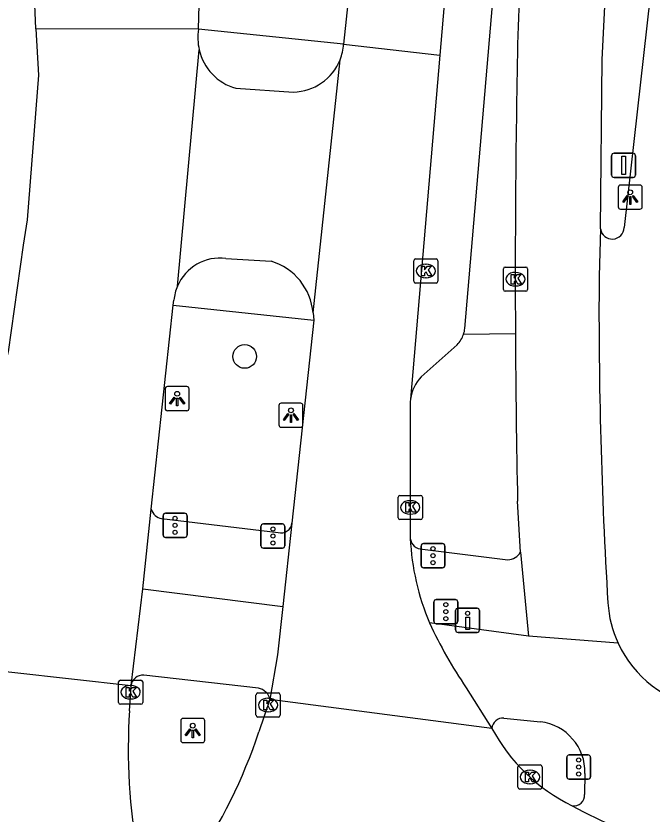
# Model space of a CAD drawing. Extents: x 161928 to 163055, y 386475 to 387428.
# Drawn here: x 162174.42 to 162200.76, y 386511.51 to 386544.55 of the extents above; entities that cross this region are included whole.
import ezdxf

# ---------------------------------------------------------------- set-up
doc = ezdxf.new("R2010")
doc.units = 0
for name, color, linetype in [('IMGEO_Afsluitpaal', 7, 'Continuous'), ('IMGEO_Boom', 7, 'Continuous'), ('IMGEO_Drukknoppaal', 7, 'Continuous'), ('IMGEO_Fietspad_gesloten', 7, 'Continuous'), ('IMGEO_Kolk', 7, 'Continuous'), ('IMGEO_Lichtpunt', 7, 'Continuous'), ('IMGEO_Parkeervlak_open', 7, 'Continuous'), ('IMGEO_Rijbaan_lokaal_gesloten', 7, 'Continuous'), ('IMGEO_Rijbaan_lokaal_open', 7, 'Continuous'), ('IMGEO_Verkeerseiland_gesloten', 7, 'Continuous'), ('IMGEO_Verkeersregelinstallatiepaal', 7, 'Continuous'), ('IMGEO_Voetpad_open', 7, 'Continuous')]:
    doc.layers.add(name, color=color, linetype=linetype)

msp = doc.modelspace()

# ---------------------------------------------------------------- linework, layer by layer
at = {"layer": 'IMGEO_Afsluitpaal'}
for p, q in [((162199.088, 386537.966), (162199.088, 386538.766)), ((162199.088, 386538.766), (162199.088, 386537.966)), ((162199.188, 386538.866), (162199.978, 386538.866)), ((162199.978, 386538.866), (162199.188, 386538.866)), ((162200.078, 386538.766), (162200.078, 386537.966)), ((162200.078, 386537.966), (162200.078, 386538.766)), ((162199.978, 386537.866), (162199.188, 386537.866)), ((162199.188, 386537.866), (162199.978, 386537.866))]:
    msp.add_line(p, q, dxfattribs=at)
msp.add_lwpolyline([(162199.508, 386538.741), (162199.658, 386538.741), (162199.658, 386537.991), (162199.508, 386537.991), (162199.508, 386538.741)], dxfattribs=at)
for centre, start, end in [((162199.188, 386538.766), 90, 180), ((162199.188, 386538.766), 90, 180), ((162199.978, 386538.766), 0, 90), ((162199.978, 386538.766), 360, 90), ((162199.188, 386537.966), 180, 270), ((162199.188, 386537.966), 180, 270), ((162199.978, 386537.966), 270, 0), ((162199.978, 386537.966), 270, 0)]:
    msp.add_arc(centre, 0.1, start, end, dxfattribs=at)
at = {"layer": 'IMGEO_Boom'}
msp.add_circle((162183.895, 386530.454), 0.489, dxfattribs=at)
at = {"layer": 'IMGEO_Drukknoppaal'}
for p, q in [((162192.629, 386519.13), (162192.629, 386519.93)), ((162192.629, 386519.93), (162192.629, 386519.13)), ((162192.729, 386520.03), (162193.519, 386520.03)), ((162193.519, 386520.03), (162192.729, 386520.03)), ((162193.619, 386519.93), (162193.619, 386519.13)), ((162193.619, 386519.13), (162193.619, 386519.93)), ((162193.519, 386519.03), (162192.729, 386519.03)), ((162192.729, 386519.03), (162193.519, 386519.03))]:
    msp.add_line(p, q, dxfattribs=at)
msp.add_lwpolyline([(162193.199, 386519.655), (162193.199, 386519.155), (162193.049, 386519.155), (162193.049, 386519.655), (162193.199, 386519.655)], dxfattribs=at)
msp.add_circle((162193.124, 386519.82), 0.085, dxfattribs=at)
for centre, start, end in [((162192.729, 386519.93), 90, 180), ((162192.729, 386519.93), 90, 180), ((162193.519, 386519.93), 0, 90), ((162193.519, 386519.93), 360, 90), ((162192.729, 386519.13), 180, 270), ((162192.729, 386519.13), 180, 270), ((162193.519, 386519.13), 270, 0), ((162193.519, 386519.13), 270, 0)]:
    msp.add_arc(centre, 0.1, start, end, dxfattribs=at)
at = {"layer": 'IMGEO_Fietspad_gesloten'}
for points in [[(162198.628, 386535.734), (162198.696, 386542.751), (162199.142, 386551.545), (162199.698, 386559.354), (162200.128, 386563.849), (162200.737, 386569.786)], [(162198.628, 386535.734), (162198.57, 386533.782)], [(162195.312, 386522.354), (162195.195, 386524.457)], [(162195.312, 386522.354), (162195.653, 386518.869)], [(162179.683, 386520.834), (162185.469, 386520.1)], [(162195.653, 386518.869), (162191.551, 386519.42)], [(162199.358, 386518.579), (162195.653, 386518.869)], [(162184.464, 386516.718), (162179.72, 386517.258)], [(162194.622, 386515.479), (162196.138, 386515.329)], [(162197.986, 386513.187), (162197.965, 386512.324)]]:
    msp.add_lwpolyline(points, dxfattribs=at)
for centre, radius, start, end in [((162411.474, 386536.204), 216.4, 174.92931, 177.99941), ((162647.939, 386533.912), 452.84, 178.75419, 180.31954), ((162402.165, 386532.502), 203.599, 179.63972, 183.4502), ((162639.892, 386533.634), 444.792, 180.28941, 181.18218), ((162203.615, 386520.546), 4.689, 183.6288, 204.7987), ((162203.61, 386520.546), 4.685, 204.8292, 260.6154), ((162179.682, 386516.762), 0.497, 85.655, 172.19), ((162184.363, 386516.135), 0.592, 11.6113, 80.2113), ((162194.585, 386515.027), 0.454, 85.2902, 176.4495), ((162195.881, 386513.239), 2.106, 358.5788, 82.9928), ((162197.533, 386512.281), 0.435, 258.9083, 5.628)]:
    msp.add_arc(centre, radius, start, end, dxfattribs=at)
at = {"layer": 'IMGEO_Kolk'}
for p, q in [((162190.896, 386533.568), (162190.896, 386534.42)), ((162190.971, 386534.494), (162191.823, 386534.494)), ((162191.897, 386534.42), (162191.897, 386533.568)), ((162191.384, 386534.274), (162191.409, 386534.274)), ((162194.609, 386533.227), (162194.609, 386534.079)), ((162194.684, 386534.153), (162195.536, 386534.153)), ((162195.61, 386534.079), (162195.61, 386533.227)), ((162191.407, 386533.714), (162191.382, 386533.714)), ((162195.097, 386533.933), (162195.122, 386533.933)), ((162191.823, 386533.494), (162190.971, 386533.494)), ((162195.12, 386533.373), (162195.095, 386533.373)), ((162195.536, 386533.153), (162194.684, 386533.153)), ((162190.25, 386523.776), (162190.25, 386524.628)), ((162190.325, 386524.702), (162191.177, 386524.702)), ((162190.738, 386524.482), (162190.763, 386524.482)), ((162191.251, 386524.628), (162191.251, 386523.776)), ((162190.761, 386523.922), (162190.736, 386523.922)), ((162191.177, 386523.702), (162190.325, 386523.702)), ((162178.671, 386516.126), (162178.671, 386516.978)), ((162178.746, 386517.052), (162179.598, 386517.052)), ((162179.159, 386516.832), (162179.184, 386516.832)), ((162179.672, 386516.978), (162179.672, 386516.126)), ((162184.438, 386516.523), (162185.29, 386516.523)), ((162179.182, 386516.272), (162179.157, 386516.272)), ((162184.363, 386515.597), (162184.363, 386516.449)), ((162184.851, 386516.303), (162184.876, 386516.303)), ((162185.364, 386516.449), (162185.364, 386515.597)), ((162179.598, 386516.052), (162178.746, 386516.052)), ((162185.29, 386515.523), (162184.438, 386515.523)), ((162184.874, 386515.743), (162184.849, 386515.743)), ((162195.283, 386513.542), (162196.135, 386513.542)), ((162195.208, 386512.616), (162195.208, 386513.468)), ((162195.696, 386513.322), (162195.721, 386513.322)), ((162196.209, 386513.468), (162196.209, 386512.616)), ((162196.135, 386512.542), (162195.283, 386512.542)), ((162195.719, 386512.762), (162195.694, 386512.762))]:
    msp.add_line(p, q, dxfattribs=at)
for points in [[(162190.896, 386533.568), (162190.896, 386534.42)], [(162190.971, 386534.494), (162191.823, 386534.494)], [(162191.897, 386534.42), (162191.897, 386533.568)], [(162191.217, 386534.194), (162191.34, 386534.194), (162191.34, 386534.043), (162191.47, 386534.194), (162191.634, 386534.194), (162191.488, 386534.043), (162191.641, 386533.794), (162191.489, 386533.794), (162191.404, 386533.958), (162191.34, 386533.891), (162191.34, 386533.794), (162191.217, 386533.794), (162191.217, 386534.194)], [(162194.609, 386533.227), (162194.609, 386534.079)], [(162194.684, 386534.153), (162195.536, 386534.153)], [(162195.61, 386534.079), (162195.61, 386533.227)], [(162194.93, 386533.853), (162195.053, 386533.853), (162195.053, 386533.702), (162195.183, 386533.853), (162195.347, 386533.853), (162195.201, 386533.702), (162195.354, 386533.453), (162195.202, 386533.453), (162195.117, 386533.617), (162195.053, 386533.55), (162195.053, 386533.453), (162194.93, 386533.453), (162194.93, 386533.853)], [(162191.823, 386533.494), (162190.971, 386533.494)], [(162195.536, 386533.153), (162194.684, 386533.153)], [(162190.25, 386523.776), (162190.25, 386524.628)], [(162190.325, 386524.702), (162191.177, 386524.702)], [(162190.571, 386524.402), (162190.694, 386524.402), (162190.694, 386524.251), (162190.824, 386524.402), (162190.988, 386524.402), (162190.842, 386524.251), (162190.995, 386524.002), (162190.843, 386524.002), (162190.758, 386524.166), (162190.694, 386524.099), (162190.694, 386524.002), (162190.571, 386524.002), (162190.571, 386524.402)], [(162191.251, 386524.628), (162191.251, 386523.776)], [(162191.177, 386523.702), (162190.325, 386523.702)], [(162178.671, 386516.126), (162178.671, 386516.978)], [(162178.746, 386517.052), (162179.598, 386517.052)], [(162179.672, 386516.978), (162179.672, 386516.126)], [(162178.992, 386516.752), (162179.115, 386516.752), (162179.115, 386516.601), (162179.245, 386516.752), (162179.409, 386516.752), (162179.263, 386516.601), (162179.416, 386516.352), (162179.264, 386516.352), (162179.179, 386516.516), (162179.115, 386516.449), (162179.115, 386516.352), (162178.992, 386516.352), (162178.992, 386516.752)], [(162184.438, 386516.523), (162185.29, 386516.523)], [(162184.363, 386515.597), (162184.363, 386516.449)], [(162184.684, 386516.223), (162184.807, 386516.223), (162184.807, 386516.072), (162184.937, 386516.223), (162185.101, 386516.223), (162184.955, 386516.072), (162185.108, 386515.823), (162184.956, 386515.823), (162184.871, 386515.987), (162184.807, 386515.92), (162184.807, 386515.823), (162184.684, 386515.823), (162184.684, 386516.223)], [(162185.364, 386516.449), (162185.364, 386515.597)], [(162179.598, 386516.052), (162178.746, 386516.052)], [(162185.29, 386515.523), (162184.438, 386515.523)], [(162195.283, 386513.542), (162196.135, 386513.542)], [(162195.208, 386512.616), (162195.208, 386513.468)], [(162195.529, 386513.242), (162195.652, 386513.242), (162195.652, 386513.091), (162195.782, 386513.242), (162195.946, 386513.242), (162195.8, 386513.091), (162195.953, 386512.842), (162195.801, 386512.842), (162195.716, 386513.006), (162195.652, 386512.939), (162195.652, 386512.842), (162195.529, 386512.842), (162195.529, 386513.242)], [(162196.209, 386513.468), (162196.209, 386512.616)], [(162196.135, 386512.542), (162195.283, 386512.542)]]:
    msp.add_lwpolyline(points, dxfattribs=at)
for centre, start, end in [((162190.973, 386534.418), 91.552, 178.448), ((162190.973, 386534.418), 91.552, 178.448), ((162191.821, 386534.418), 1.552, 88.448), ((162191.821, 386534.418), 1.552, 88.448), ((162194.686, 386534.077), 91.552, 178.448), ((162194.686, 386534.077), 91.552, 178.448), ((162195.534, 386534.077), 1.552, 88.448), ((162195.534, 386534.077), 1.552, 88.448), ((162190.973, 386533.57), 181.552, 268.448), ((162190.973, 386533.57), 181.552, 268.448), ((162191.821, 386533.57), 271.552, 358.448), ((162191.821, 386533.57), 271.552, 358.448), ((162194.686, 386533.229), 181.552, 268.448), ((162194.686, 386533.229), 181.552, 268.448), ((162195.534, 386533.229), 271.552, 358.448), ((162195.534, 386533.229), 271.552, 358.448), ((162190.327, 386524.626), 91.552, 178.448), ((162190.327, 386524.626), 91.552, 178.448), ((162191.175, 386524.626), 1.552, 88.448), ((162191.175, 386524.626), 1.552, 88.448), ((162190.327, 386523.778), 181.552, 268.448), ((162190.327, 386523.778), 181.552, 268.448), ((162191.175, 386523.778), 271.552, 358.448), ((162191.175, 386523.778), 271.552, 358.448), ((162178.748, 386516.976), 91.552, 178.448), ((162178.748, 386516.976), 91.552, 178.448), ((162179.596, 386516.976), 1.552, 88.448), ((162179.596, 386516.976), 1.552, 88.448), ((162184.44, 386516.447), 91.552, 178.448), ((162184.44, 386516.447), 91.552, 178.448), ((162185.288, 386516.447), 1.552, 88.448), ((162185.288, 386516.447), 1.552, 88.448), ((162178.748, 386516.128), 181.552, 268.448), ((162178.748, 386516.128), 181.552, 268.448), ((162179.596, 386516.128), 271.552, 358.448), ((162179.596, 386516.128), 271.552, 358.448), ((162184.44, 386515.599), 181.552, 268.448), ((162184.44, 386515.599), 181.552, 268.448), ((162185.288, 386515.599), 271.552, 358.448), ((162185.288, 386515.599), 271.552, 358.448), ((162195.285, 386513.466), 91.552, 178.448), ((162195.285, 386513.466), 91.552, 178.448), ((162196.133, 386513.466), 1.552, 88.448), ((162196.133, 386513.466), 1.552, 88.448), ((162195.285, 386512.618), 181.552, 268.448), ((162195.285, 386512.618), 181.552, 268.448), ((162196.133, 386512.618), 271.552, 358.448), ((162196.133, 386512.618), 271.552, 358.448)]:
    msp.add_arc(centre, 0.0765, start, end, dxfattribs=at)
for centre, major_axis, ratio, start_param, end_param in [((162191.383, 386533.994), (-0.387, 0.002), 0.722429, 4.712389, 7.853982), ((162191.408, 386533.994), (-0.39, 0.002), 0.717154, 1.570796, 4.712389), ((162195.096, 386533.653), (-0.387, 0.002), 0.722429, 4.712389, 7.853982), ((162195.121, 386533.653), (-0.39, 0.002), 0.717154, 1.570796, 4.712389), ((162190.737, 386524.202), (-0.387, 0.002), 0.722429, 4.712389, 7.853982), ((162190.762, 386524.202), (-0.39, 0.002), 0.717154, 1.570796, 4.712389), ((162179.158, 386516.552), (-0.387, 0.002), 0.722429, 4.712389, 7.853982), ((162179.183, 386516.552), (-0.39, 0.002), 0.717154, 1.570796, 4.712389), ((162184.85, 386516.023), (-0.387, 0.002), 0.722429, 4.712389, 7.853982), ((162184.875, 386516.023), (-0.39, 0.002), 0.717154, 1.570796, 4.712389), ((162195.695, 386513.042), (-0.387, 0.002), 0.722429, 4.712389, 7.853982), ((162195.72, 386513.042), (-0.39, 0.002), 0.717154, 1.570796, 4.712389)]:
    msp.add_ellipse(centre, major_axis=major_axis, ratio=ratio, start_param=start_param, end_param=end_param, dxfattribs=at)
at = {"layer": 'IMGEO_Lichtpunt'}
for p, q in [((162199.361, 386537.454), (162199.361, 386536.647)), ((162199.361, 386537.454), (162199.361, 386536.647)), ((162200.263, 386537.549), (162199.455, 386537.549)), ((162200.263, 386537.549), (162199.455, 386537.549)), ((162200.357, 386536.647), (162200.357, 386537.454)), ((162200.357, 386536.647), (162200.357, 386537.454)), ((162199.455, 386536.553), (162200.263, 386536.553)), ((162199.455, 386536.553), (162200.263, 386536.553)), ((162180.599, 386529.111), (162180.599, 386528.304)), ((162180.599, 386529.111), (162180.599, 386528.304)), ((162181.501, 386529.206), (162180.693, 386529.206)), ((162181.501, 386529.206), (162180.693, 386529.206)), ((162181.595, 386528.304), (162181.595, 386529.111)), ((162181.595, 386528.304), (162181.595, 386529.111)), ((162185.311, 386528.426), (162185.311, 386527.619)), ((162185.311, 386528.426), (162185.311, 386527.619)), ((162186.213, 386528.521), (162185.405, 386528.521)), ((162186.213, 386528.521), (162185.405, 386528.521)), ((162186.307, 386527.619), (162186.307, 386528.426)), ((162186.307, 386527.619), (162186.307, 386528.426)), ((162180.693, 386528.21), (162181.501, 386528.21)), ((162180.693, 386528.21), (162181.501, 386528.21)), ((162185.405, 386527.525), (162186.213, 386527.525)), ((162185.405, 386527.525), (162186.213, 386527.525)), ((162181.246, 386515.371), (162181.246, 386514.564)), ((162181.246, 386515.371), (162181.246, 386514.564)), ((162182.148, 386515.466), (162181.34, 386515.466)), ((162182.148, 386515.466), (162181.34, 386515.466)), ((162182.242, 386514.564), (162182.242, 386515.371)), ((162182.242, 386514.564), (162182.242, 386515.371)), ((162181.34, 386514.47), (162182.148, 386514.47)), ((162181.34, 386514.47), (162182.148, 386514.47))]:
    msp.add_line(p, q, dxfattribs=at)
for points in [[(162199.735, 386537.118), (162199.774, 386537.09), (162199.586, 386536.828), (162199.548, 386536.855), (162199.735, 386537.118)], [(162199.837, 386537.07), (162199.884, 386537.07), (162199.884, 386536.748), (162199.837, 386536.748), (162199.837, 386537.07)], [(162199.947, 386537.09), (162199.985, 386537.117), (162200.172, 386536.855), (162200.133, 386536.827), (162199.947, 386537.09)], [(162180.973, 386528.775), (162181.012, 386528.747), (162180.824, 386528.485), (162180.786, 386528.512), (162180.973, 386528.775)], [(162181.075, 386528.727), (162181.122, 386528.727), (162181.122, 386528.405), (162181.075, 386528.405), (162181.075, 386528.727)], [(162181.185, 386528.747), (162181.223, 386528.774), (162181.41, 386528.512), (162181.371, 386528.484), (162181.185, 386528.747)], [(162185.685, 386528.09), (162185.724, 386528.062), (162185.536, 386527.8), (162185.498, 386527.827), (162185.685, 386528.09)], [(162185.787, 386528.042), (162185.834, 386528.042), (162185.834, 386527.72), (162185.787, 386527.72), (162185.787, 386528.042)], [(162185.897, 386528.062), (162185.935, 386528.089), (162186.122, 386527.827), (162186.083, 386527.799), (162185.897, 386528.062)], [(162181.62, 386515.035), (162181.659, 386515.007), (162181.471, 386514.745), (162181.433, 386514.772), (162181.62, 386515.035)], [(162181.722, 386514.987), (162181.769, 386514.987), (162181.769, 386514.665), (162181.722, 386514.665), (162181.722, 386514.987)], [(162181.832, 386515.007), (162181.87, 386515.034), (162182.057, 386514.772), (162182.018, 386514.744), (162181.832, 386515.007)]]:
    msp.add_lwpolyline(points, dxfattribs=at)
for centre in [(162199.86, 386537.252), (162181.098, 386528.909), (162185.81, 386528.224), (162181.745, 386515.169)]:
    msp.add_circle(centre, 0.0994, dxfattribs=at)
for centre, start, end in [((162199.455, 386537.454), 90, 180), ((162199.455, 386537.454), 90, 180), ((162200.263, 386537.454), 0, 90), ((162200.263, 386537.454), 0, 90), ((162199.455, 386536.647), 180, 270), ((162199.455, 386536.647), 180, 270), ((162200.263, 386536.647), 270, 0), ((162200.263, 386536.647), 270, 360), ((162180.693, 386529.111), 90, 180), ((162180.693, 386529.111), 90, 180), ((162181.501, 386529.111), 0, 90), ((162181.501, 386529.111), 0, 90), ((162185.405, 386528.426), 90, 180), ((162185.405, 386528.426), 90, 180), ((162186.213, 386528.426), 0, 90), ((162186.213, 386528.426), 0, 90), ((162180.693, 386528.304), 180, 270), ((162180.693, 386528.304), 180, 270), ((162181.501, 386528.304), 270, 0), ((162181.501, 386528.304), 270, 360), ((162185.405, 386527.619), 180, 270), ((162185.405, 386527.619), 180, 270), ((162186.213, 386527.619), 270, 0), ((162186.213, 386527.619), 270, 360), ((162181.34, 386515.371), 90, 180), ((162181.34, 386515.371), 90, 180), ((162182.148, 386515.371), 0, 90), ((162182.148, 386515.371), 0, 90), ((162181.34, 386514.564), 180, 270), ((162181.34, 386514.564), 180, 270), ((162182.148, 386514.564), 270, 0), ((162182.148, 386514.564), 270, 360)]:
    msp.add_arc(centre, 0.0946, start, end, dxfattribs=at)
at = {"layer": 'IMGEO_Parkeervlak_open'}
msp.add_lwpolyline([(162191.207, 386529.605), (162192.688, 386530.94)], dxfattribs=at)
for centre, radius, start, end in [((162191.944, 386531.708), 1.069, 314.1001, 341.3587), ((162192.405, 386528.46), 1.658, 136.2996, 171.9831)]:
    msp.add_arc(centre, radius, start, end, dxfattribs=at)
at = {"layer": 'IMGEO_Rijbaan_lokaal_gesloten'}
for points in [[(162175.243, 386544.015), (162175.358, 386542.106), (162174.888, 386536.114), (162174.723, 386535.06), (162174.096, 386530.647), (162173.711, 386529.23)], [(162181.986, 386544), (162175.243, 386544.015)], [(162187.99, 386543.384), (162191.971, 386542.925)], [(162181.11, 386533.363), (162182.012, 386543.153)], [(162191.971, 386542.925), (162190.764, 386528.691)], [(162186.725, 386532.259), (162187.844, 386542.738)], [(162183.526, 386541.557), (162185.912, 386541.403)], [(162183.115, 386534.516), (162184.99, 386534.398)], [(162180.928, 386532.572), (162180.963, 386532.79)], [(162180.026, 386524.138), (162180.928, 386532.572)], [(162186.725, 386532.259), (162186.765, 386531.963)], [(162186.765, 386531.963), (162185.853, 386523.553)], [(162190.764, 386528.691), (162190.754, 386528.578), (162190.752, 386522.922)], [(162179.683, 386520.834), (162180.026, 386524.138)], [(162185.853, 386523.553), (162185.469, 386520.1)], [(162179.19, 386516.83), (162179.683, 386520.834)], [(162185.469, 386520.1), (162185.253, 386518.103), (162184.943, 386516.254)], [(162171.762, 386517.653), (162179.19, 386516.83)], [(162179.123, 386515.788), (162179.19, 386516.83)], [(162193.066, 386516.739), (162194.132, 386515.055)], [(162184.943, 386516.254), (162184.483, 386514.906)], [(162194.132, 386515.055), (162184.943, 386516.254)]]:
    msp.add_lwpolyline(points, dxfattribs=at)
for centre, radius, start, end in [((162184.113, 386543.641), 2.157, 170.4291, 193.0874), ((162185.926, 386543.511), 2.068, 338.0511, 356.4784), ((162184.123, 386543.64), 2.167, 192.9847, 253.9946), ((162185.877, 386543.52), 2.117, 270.9558, 338.3327), ((162182.879, 386532.606), 1.925, 82.971, 156.8322), ((162184.281, 386532.049), 2.453, 4.9003, 73.1926), ((162182.855, 386532.61), 1.9, 156.6565, 174.5662), ((162200.865, 386523.387), 10.123, 182.6334, 203.0712), ((162208.114, 386527.011), 18.219, 204.6223, 214.3182), ((162203.89, 386514.229), 24.816, 176.3977, 190.3531), ((162163.168, 386522.043), 22.478, 325.9215, 341.4872), ((162200.771, 386518.618), 7.535, 208.2203, 243.8367), ((162211.178, 386537.501), 29.09, 241.8382, 250.358)]:
    msp.add_arc(centre, radius, start, end, dxfattribs=at)
at = {"layer": 'IMGEO_Rijbaan_lokaal_open'}
for points in [[(162193.746, 386596.482), (162191.204, 386573.573), (162187.99, 386543.384)], [(162194.059, 386567.197), (162194.032, 386566.972), (162191.971, 386542.925)], [(162175.243, 386544.015), (162174.805, 386554.643)], [(162181.986, 386544), (162182.036, 386546.021), (162181.553, 386554.782)]]:
    msp.add_lwpolyline(points, dxfattribs=at)
at = {"layer": 'IMGEO_Verkeerseiland_gesloten'}
for points in [[(162187.99, 386543.384), (162181.986, 386544)], [(162180.928, 386532.572), (162186.765, 386531.963)]]:
    msp.add_lwpolyline(points, dxfattribs=at)
at = {"layer": 'IMGEO_Verkeersregelinstallatiepaal'}
for p, q in [((162180.518, 386523.061), (162180.518, 386523.861)), ((162180.518, 386523.861), (162180.518, 386523.061)), ((162180.618, 386523.961), (162181.408, 386523.961)), ((162181.408, 386523.961), (162180.618, 386523.961)), ((162181.508, 386523.861), (162181.508, 386523.061)), ((162181.508, 386523.061), (162181.508, 386523.861)), ((162184.568, 386522.619), (162184.568, 386523.419)), ((162184.568, 386523.419), (162184.568, 386522.619)), ((162184.668, 386523.519), (162185.458, 386523.519)), ((162185.458, 386523.519), (162184.668, 386523.519)), ((162185.558, 386523.419), (162185.558, 386522.619)), ((162185.558, 386522.619), (162185.558, 386523.419)), ((162181.408, 386522.961), (162180.618, 386522.961)), ((162180.618, 386522.961), (162181.408, 386522.961)), ((162185.458, 386522.519), (162184.668, 386522.519)), ((162184.668, 386522.519), (162185.458, 386522.519)), ((162191.196, 386521.806), (162191.196, 386522.606)), ((162191.196, 386522.606), (162191.196, 386521.806)), ((162191.296, 386522.706), (162192.086, 386522.706)), ((162192.086, 386522.706), (162191.296, 386522.706)), ((162192.186, 386522.606), (162192.186, 386521.806)), ((162192.186, 386521.806), (162192.186, 386522.606)), ((162192.086, 386521.706), (162191.296, 386521.706)), ((162191.296, 386521.706), (162192.086, 386521.706)), ((162191.729, 386519.488), (162191.729, 386520.288)), ((162191.729, 386520.288), (162191.729, 386519.488)), ((162191.829, 386520.388), (162192.619, 386520.388)), ((162192.619, 386520.388), (162191.829, 386520.388)), ((162192.719, 386520.288), (162192.719, 386519.488)), ((162192.719, 386519.488), (162192.719, 386520.288)), ((162192.619, 386519.388), (162191.829, 386519.388)), ((162191.829, 386519.388), (162192.619, 386519.388)), ((162197.231, 386513.055), (162197.231, 386513.855)), ((162197.231, 386513.855), (162197.231, 386513.055)), ((162197.331, 386513.955), (162198.121, 386513.955)), ((162198.121, 386513.955), (162197.331, 386513.955)), ((162198.221, 386513.855), (162198.221, 386513.055)), ((162198.221, 386513.055), (162198.221, 386513.855)), ((162198.121, 386512.955), (162197.331, 386512.955)), ((162197.331, 386512.955), (162198.121, 386512.955))]:
    msp.add_line(p, q, dxfattribs=at)
for centre in [(162181.013, 386523.751), (162181.013, 386523.461), (162181.013, 386523.171), (162185.063, 386523.309), (162185.063, 386523.019), (162185.063, 386522.729), (162191.691, 386522.496), (162191.691, 386522.206), (162191.691, 386521.916), (162192.224, 386520.178), (162192.224, 386519.888), (162192.224, 386519.598), (162197.726, 386513.745), (162197.726, 386513.455), (162197.726, 386513.165)]:
    msp.add_circle(centre, 0.085, dxfattribs=at)
for centre, start, end in [((162180.618, 386523.861), 90, 180), ((162180.618, 386523.861), 90, 180), ((162181.408, 386523.861), 0, 90), ((162181.408, 386523.861), 360, 90), ((162184.668, 386523.419), 90, 180), ((162184.668, 386523.419), 90, 180), ((162185.458, 386523.419), 0, 90), ((162185.458, 386523.419), 360, 90), ((162180.618, 386523.061), 180, 270), ((162180.618, 386523.061), 180, 270), ((162181.408, 386523.061), 270, 0), ((162181.408, 386523.061), 270, 0), ((162184.668, 386522.619), 180, 270), ((162184.668, 386522.619), 180, 270), ((162185.458, 386522.619), 270, 0), ((162185.458, 386522.619), 270, 0), ((162191.296, 386522.606), 90, 180), ((162191.296, 386522.606), 90, 180), ((162192.086, 386522.606), 0, 90), ((162192.086, 386522.606), 360, 90), ((162191.296, 386521.806), 180, 270), ((162191.296, 386521.806), 180, 270), ((162192.086, 386521.806), 270, 0), ((162192.086, 386521.806), 270, 0), ((162191.829, 386520.288), 90, 180), ((162191.829, 386520.288), 90, 180), ((162192.619, 386520.288), 0, 90), ((162192.619, 386520.288), 360, 90), ((162191.829, 386519.488), 180, 270), ((162191.829, 386519.488), 180, 270), ((162192.619, 386519.488), 270, 0), ((162192.619, 386519.488), 270, 0), ((162197.331, 386513.855), 90, 180), ((162197.331, 386513.855), 90, 180), ((162198.121, 386513.855), 0, 90), ((162198.121, 386513.855), 360, 90), ((162197.331, 386513.055), 180, 270), ((162197.331, 386513.055), 180, 270), ((162198.121, 386513.055), 270, 0), ((162198.121, 386513.055), 270, 0)]:
    msp.add_arc(centre, 0.1, start, end, dxfattribs=at)
at = {"layer": 'IMGEO_Voetpad_open'}
for points in [[(162200.737, 386569.786), (162203.4, 386569.517), (162202.418, 386560.851), (162199.602, 386535.792)], [(162193.009, 386531.614), (162195.93, 386565.697)], [(162195.106, 386531.387), (162192.957, 386531.366)], [(162180.457, 386523.745), (162185.283, 386523.164)], [(162191.258, 386522.478), (162194.789, 386522.034)]]:
    msp.add_lwpolyline(points, dxfattribs=at)
for centre, radius, start, end in [((162199.113, 386535.805), 0.49, 188.3095, 358.5062), ((162191.905, 386531.716), 1.109, 341.5973, 354.7185), ((162180.535, 386524.264), 0.525, 193.8823, 261.3986), ((162185.398, 386523.608), 0.458, 255.4977, 353.1259), ((162191.235, 386522.962), 0.484, 184.723, 272.7451), ((162194.772, 386522.649), 0.615, 271.5487, 331.3725)]:
    msp.add_arc(centre, radius, start, end, dxfattribs=at)

doc.saveas('drawing.dxf')
